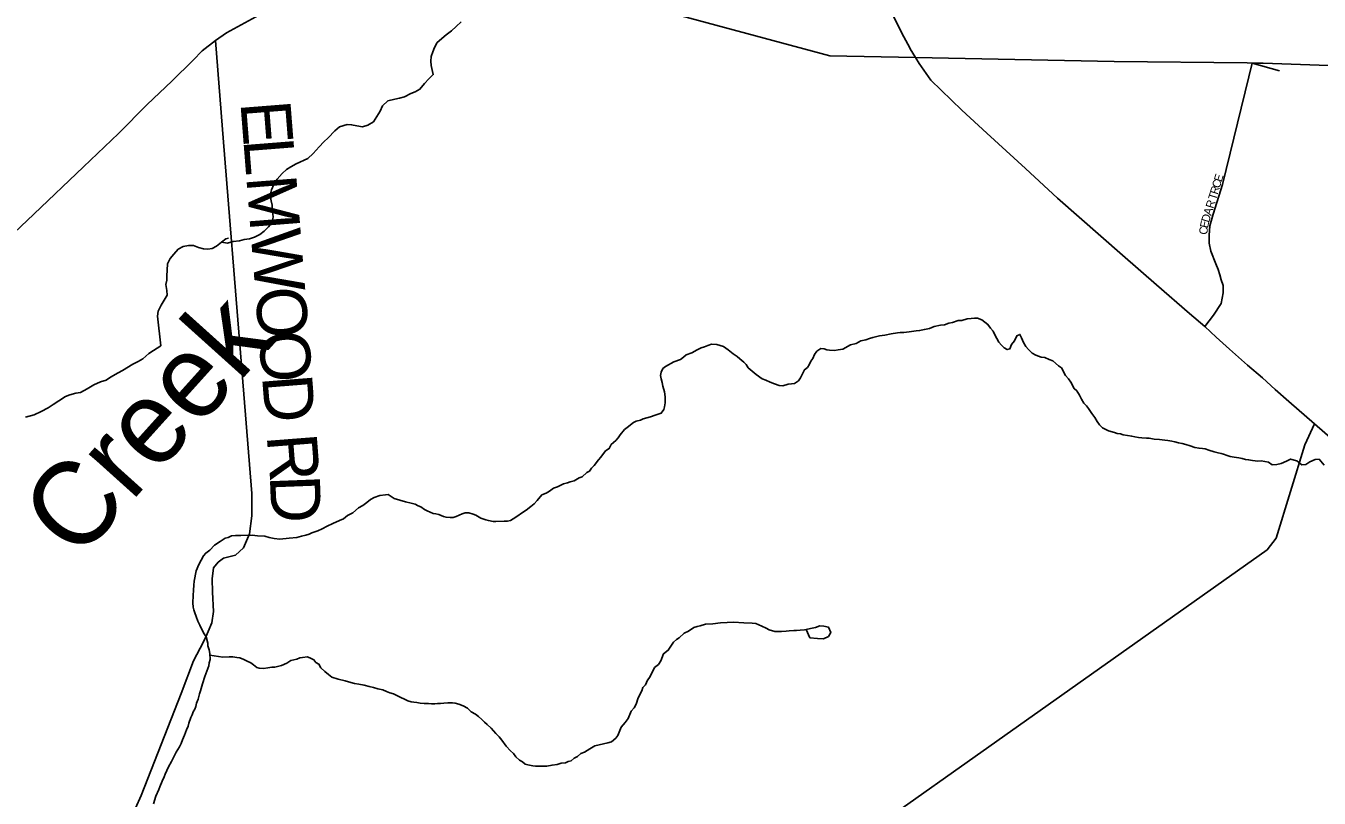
# Model space of a CAD drawing. Extents: x 1310247 to 1664935, y 235267 to 584339.
# Drawn here: x 1499969 to 1507738, y 402543 to 407182 of the extents above; entities that cross this region are included whole.
import ezdxf

# ---------------------------------------------------------------- set-up
doc = ezdxf.new("R2010")
doc.units = 0
for name, color, linetype in [('GM_X_Minor_Lake', 7, 'Continuous'), ('GM_X_Minor_River', 7, 'Continuous'), ('GM_X_Minor_River_Text', 7, 'Continuous'), ('GM_X_State_Route', 7, 'Continuous'), ('GM_X_Township', 7, 'Continuous'), ('GM_X_Township_Road', 7, 'Continuous'), ('GM_X_Township_Road_Text', 7, 'Continuous'), ('GM_X_Township_Subdivision', 7, 'Continuous'), ('GM_X_Township_Subdivision_Text', 7, 'Continuous')]:
    doc.layers.add(name, color=color, linetype=linetype)

msp = doc.modelspace()

# ---------------------------------------------------------------- linework, layer by layer
at = {"layer": 'GM_X_Minor_Lake'}
for points in [[(1504656.5, 403555), (1504679.4, 403506.5), (1504725.5, 403501.7), (1504761.6, 403499.1), (1504789.9, 403512.6), (1504804.4, 403538.5), (1504790.9, 403568.8), (1504762.9, 403575.3)], [(1504683.6, 403562.2), (1504656.5, 403555)], [(1504762.9, 403575.3), (1504738.9, 403577.8), (1504712.6, 403568.2), (1504683.6, 403562.2)]]:
    msp.add_lwpolyline(points, dxfattribs=at)
at = {"layer": 'GM_X_Minor_River'}
for points in [[(1501145.4, 405882.9), (1501180, 405877.3), (1501214.3, 405886.8), (1501252.4, 405890.3), (1501280.6, 405897.9), (1501312.8, 405901.4), (1501343, 405913), (1501375.4, 405928.5), (1501401.7, 405948.2), (1501426.2, 405973.9), (1501446.6, 405999.7), (1501455.1, 406031.6), (1501451.6, 406071.8), (1501448.1, 406103.9), (1501442.4, 406130), (1501436.9, 406164.2), (1501445.3, 406196.1), (1501459.8, 406228), (1501478.4, 406261.8), (1501509, 406295.4), (1501535.4, 406319.1), (1501561.7, 406334.8), (1501594, 406352.3), (1501662.7, 406385.4), (1501695.2, 406415), (1501731.9, 406454.5), (1501758.4, 406484.2), (1501784.9, 406509.9), (1501825.6, 406551.4), (1501854, 406575), (1501900.3, 406588.4), (1501926.4, 406588), (1501958.4, 406581.5), (1501992.5, 406575), (1502022.7, 406584.6), (1502057.1, 406606.1), (1502098.1, 406669.6), (1502112.6, 406701.5), (1502143.1, 406731.1), (1502185.4, 406740.5), (1502213.6, 406748.1), (1502243.8, 406755.7), (1502282.2, 406775.2), (1502308.4, 406784.8), (1502336.7, 406800.5), (1502363.3, 406836.1), (1502389.8, 406863.8), (1502416.3, 406889.5), (1502405, 406943.8), (1502401.3, 406969.9), (1502403.7, 406997.9), (1502414.2, 407025.8), (1502424.6, 407051.7), (1502441, 407081.6), (1502493.8, 407126.9), (1502526.3, 407152.5), (1502554.8, 407178.1), (1502585.2, 407205.7)], [(1500764.9, 405468.4), (1500781.5, 405504.3), (1500818.4, 405563.9), (1500816.8, 405592), (1500809.3, 405628.2), (1500815.7, 405654.1), (1500816.1, 405680.2), (1500818.5, 405714.2), (1500821.1, 405752.3), (1500835.6, 405784.1), (1500858, 405809.8), (1500884.5, 405839.5), (1500914.9, 405857.1), (1500947, 405862.7), (1500977.1, 405862.2), (1501007.1, 405849.8), (1501037, 405841.3), (1501063.1, 405840.9), (1501089.3, 405844.5), (1501115.5, 405858.2), (1501144, 405881.8), (1501170.3, 405901.5), (1501186.5, 405907.3)], [(1499967.4, 404830.7), (1500019.8, 404845.9), (1500062.2, 404865.4), (1500102.6, 404886.8), (1500133, 404906.4), (1500167.4, 404930), (1500207.9, 404955.4), (1500234.1, 404965.1), (1500270.4, 404974.6), (1500298.5, 404980.2), (1500337, 405001.6), (1500377.4, 405025.1), (1500417.8, 405042.6), (1500452.1, 405054.1), (1500478.4, 405071.7), (1500522.9, 405097.1), (1500549.2, 405110.8), (1500612, 405150), (1500644.3, 405165.5), (1500672.6, 405181.1), (1500707.2, 405212.7), (1500735.5, 405232.3), (1500780, 405259.8), (1500760.5, 405438.4), (1500764.9, 405468.4)], [(1504188.3, 405236.5), (1504218, 405211.8), (1504241.8, 405195.4), (1504257.6, 405181), (1504281.4, 405160.5), (1504297.2, 405148.2), (1504308.9, 405127.9), (1504356.4, 405086.9), (1504392.1, 405062.2), (1504414.1, 405053.8), (1504439.9, 405041.3), (1504465.9, 405030.8), (1504493.8, 405022.2), (1504515.9, 405019.8), (1504548.1, 405029.3), (1504568.2, 405031), (1504586.3, 405032.7), (1504610.7, 405050.3), (1504623.1, 405068.2), (1504646, 405116), (1504664.2, 405129.7), (1504674.6, 405145.6), (1504685, 405167.5), (1504697.3, 405183.4), (1504707.7, 405207.3), (1504720.1, 405227.1), (1504744.4, 405242.8), (1504764.5, 405242.4), (1504780.5, 405236.1), (1504796.5, 405233.8), (1504826.5, 405231.3), (1504848.7, 405234.9), (1504876.9, 405240.5), (1504923.5, 405265.8), (1504957.7, 405273.2), (1504984.1, 405288.8), (1505014.3, 405296.3), (1505036.5, 405303.9), (1505056.7, 405309.6), (1505097, 405318.9), (1505129.2, 405324.4), (1505167.5, 405331.8), (1505205.7, 405337.1), (1505221.8, 405338.9), (1505243.9, 405340.5), (1505276.1, 405343.9), (1505318.3, 405349.2), (1505338.4, 405350.9), (1505366.7, 405358.4), (1505396.9, 405363.9), (1505425.2, 405375.5), (1505463.4, 405382.8), (1505487.6, 405386.4), (1505513.8, 405396), (1505536, 405399.6), (1505570.3, 405411.1), (1505592.4, 405412.7), (1505624.7, 405422.2), (1505648.8, 405423.8), (1505668.9, 405425.4), (1505685, 405425.1), (1505712.9, 405416.6), (1505748.6, 405387.9), (1505764.2, 405365.5), (1505780, 405347.1), (1505791.6, 405320.8), (1505801.4, 405304.6), (1505815, 405282.3), (1505830.8, 405263.9), (1505846.6, 405247.6), (1505864.5, 405237.2), (1505880.6, 405241), (1505891.1, 405266.9), (1505907.5, 405288.7), (1505922.1, 405320.5), (1505940.3, 405328.3), (1505950, 405308), (1505961.5, 405279.7), (1505977.2, 405255.3), (1505992.9, 405237), (1506014.7, 405216.5), (1506036.5, 405204.1), (1506068.4, 405191.5), (1506090.5, 405189.1), (1506116.4, 405176.6), (1506138.3, 405170.1), (1506171.9, 405139.4), (1506189.8, 405127.1), (1506215.1, 405080.4), (1506232.9, 405062), (1506246.6, 405041.7), (1506266, 405003.2), (1506281.8, 404988.9), (1506299.4, 404962.5), (1506311.1, 404940.2), (1506324.7, 404915.8), (1506340.5, 404899.5), (1506352.3, 404883.2), (1506371.9, 404852.8), (1506391.5, 404828.3), (1506405.2, 404806)], [(1501968.2, 404287.3), (1501994.5, 404300.9), (1502016.9, 404318.6), (1502039.3, 404336.3), (1502061.6, 404347.9), (1502095.9, 404361.4), (1502130.1, 404364.8), (1502146.2, 404366.5), (1502181.9, 404341.8), (1502215.9, 404333.2), (1502249.8, 404322.5), (1502283.8, 404313.9), (1502307.8, 404307.5), (1502325.7, 404299.1), (1502341.7, 404292.8), (1502363.5, 404276.3), (1502379.4, 404268), (1502415.3, 404253.3), (1502431.3, 404251.1), (1502449.3, 404246.7), (1502477.2, 404234.2), (1502493.2, 404229.9), (1502517.2, 404227.5), (1502535.3, 404229.1), (1502553.5, 404234.9), (1502589.9, 404250.3), (1502608, 404256), (1502630.1, 404255.6), (1502656.1, 404249.1), (1502672, 404242.8), (1502701.8, 404224.2), (1502731.8, 404213.6), (1502747.7, 404209.4), (1502775.8, 404204.8), (1502791.8, 404204.6), (1502842, 404205.7), (1502862.1, 404207.3), (1502880.3, 404211), (1502912.7, 404230.6), (1502959.4, 404261.9), (1502975.6, 404271.6), (1503002.1, 404295.3), (1503022.5, 404311), (1503040.9, 404330.7), (1503069.5, 404364.4), (1503095.8, 404374), (1503114, 404385.7), (1503138.5, 404405.3), (1503162.7, 404413), (1503199.1, 404430.4), (1503223.3, 404436), (1503239.5, 404441.7), (1503263.7, 404449.3), (1503292.1, 404466.9), (1503310.2, 404472.6), (1503338.8, 404498.2), (1503355, 404506), (1503367.3, 404523.8), (1503383.7, 404541.6), (1503408.3, 404575.3), (1503422.6, 404591.2), (1503451.4, 404628.8), (1503473.7, 404642.5), (1503486.1, 404666.4), (1503512.6, 404690), (1503527, 404707.8), (1503539.3, 404725.7), (1503566, 404757.3), (1503582.2, 404769.1), (1503618.8, 404798.6), (1503635, 404806.3), (1503661.3, 404813.9), (1503677.5, 404821.7), (1503721.8, 404832.9), (1503750.1, 404842.5), (1503786.4, 404855.9), (1503800.8, 404877.7), (1503805.1, 404893.7), (1503809.5, 404917.8), (1503810.2, 404953.9), (1503806.6, 404984.1), (1503795.1, 405016.4), (1503791.5, 405038.6), (1503785.9, 405060.8), (1503782.2, 405080.9), (1503786.5, 405100.9), (1503794.9, 405122.9), (1503811.2, 405134.6), (1503861.9, 405163.9), (1503902.3, 405177.2), (1503920.5, 405191), (1503936.8, 405204.7), (1503969.2, 405218.2), (1504001.6, 405235.7), (1504025.9, 405247.3), (1504046.1, 405253), (1504066.3, 405260.7), (1504088.5, 405270.3), (1504120.6, 405267.8), (1504160.5, 405255), (1504188.3, 405236.5)], [(1506405.2, 404806), (1506418.9, 404785.6), (1506436.7, 404767.3), (1506472.5, 404748.6), (1506508.5, 404739.9), (1506524.4, 404733.6), (1506544.4, 404731.2), (1506560.4, 404724.9), (1506612.4, 404716), (1506630.5, 404713.7), (1506652.5, 404709.3), (1506672.5, 404706.9), (1506700.6, 404704.4), (1506716.6, 404704.1), (1506746.7, 404699.6), (1506778.7, 404697), (1506810.8, 404692.4), (1506828.8, 404690.1), (1506852.8, 404687.7), (1506870.8, 404683.3), (1506892.8, 404676.9), (1506914.8, 404672.5), (1506936.8, 404666.1), (1506962.8, 404659.6), (1506990.7, 404649.1), (1507016.7, 404644.6), (1507036.7, 404642.3), (1507052.8, 404640), (1507074.7, 404633.6), (1507106.7, 404623), (1507130.7, 404616.5), (1507148.7, 404612.2), (1507164.6, 404607.9), (1507186.6, 404601.5), (1507204.6, 404595.1), (1507228.6, 404590.7), (1507256.6, 404586.2), (1507276.6, 404581.8), (1507296.6, 404577.5), (1507314.6, 404575.1), (1507338.6, 404570.7), (1507370.7, 404566.1), (1507390.8, 404567.8)], [(1507390.8, 404567.8), (1507434.5, 404560.6), (1507455.3, 404544.5), (1507483.5, 404547.7), (1507509.9, 404553), (1507542.4, 404566.1), (1507566.9, 404579.5), (1507604.8, 404568.3), (1507634.4, 404545.4), (1507658.6, 404546.7), (1507683.1, 404562.1), (1507713.7, 404577.2), (1507737.9, 404578.6), (1507769.1, 404543.5)], [(1500735.8, 402507.5), (1500750.6, 402553.4), (1500767.3, 402595.3), (1500773.6, 402611.2), (1500788.3, 402645.1), (1500800.7, 402671), (1500807, 402687), (1500825.8, 402730.8), (1500844.4, 402762.6), (1500852.7, 402778.5), (1500871.5, 402818.4), (1500892.1, 402850.1), (1500902.5, 402870), (1500910.9, 402892), (1500921.4, 402919.9), (1500934, 402953.8), (1500944.4, 402975.8), (1500948.7, 402993.8), (1500961.3, 403027.7), (1500967.6, 403043.6), (1500973.9, 403061.6), (1500984.3, 403077.5), (1500990.5, 403093.4), (1500994.9, 403113.4), (1501005.3, 403137.4), (1501011.9, 403169.4), (1501018.2, 403187.3), (1501031, 403229.3), (1501043.8, 403273.2), (1501068.9, 403337.1), (1501071.2, 403355.1), (1501075.6, 403375.1), (1501074.2, 403411.3), (1501070.5, 403433.4), (1501062.9, 403457.7), (1501063.2, 403473.7), (1501051.8, 403512.1), (1501040.1, 403530.4), (1501028.4, 403550.7), (1501014.8, 403581), (1501003.2, 403605.3), (1500991.6, 403633.6), (1500984, 403655.9), (1500978.3, 403674), (1500974.5, 403690.2), (1500973, 403716.3), (1500973.7, 403760.5), (1500976.2, 403792.6), (1500978.8, 403822.7), (1500981.2, 403846.7), (1500992.2, 403908.8), (1501009, 403946.6), (1501035.9, 403998.4), (1501050.2, 404014.2), (1501074.6, 404031.8), (1501103.2, 404061.5), (1501135.7, 404085), (1501166.2, 404104.5), (1501184.3, 404108.2), (1501204.5, 404117.9), (1501228.7, 404119.5), (1501260.8, 404121), (1501329.1, 404121.8), (1501361.1, 404119.2), (1501405.3, 404116.4), (1501431.2, 404107.9), (1501461.2, 404101.4), (1501495.3, 404098.8), (1501551.6, 404103.8), (1501597.8, 404109), (1501626.1, 404116.6), (1501650.2, 404122.2), (1501670.4, 404127.8), (1501686.6, 404135.6), (1501723, 404149), (1501749.3, 404160.6), (1501779.6, 404176.1), (1501814, 404191.6), (1501852.5, 404211), (1501876.7, 404220.6), (1501901.2, 404240.3), (1501933.5, 404255.8), (1501968.2, 404287.3)], [(1503413.5, 402862.1), (1503465.9, 402875.3), (1503488.1, 402880.9), (1503512.6, 402902.6), (1503524.9, 402918.4), (1503545.8, 402968.3), (1503570.4, 402996), (1503586.9, 403021.8), (1503605.7, 403065.6), (1503624.1, 403085.4), (1503634.5, 403107.3), (1503647.1, 403145.2), (1503669.9, 403187), (1503676.3, 403207), (1503690.6, 403222.8), (1503703.1, 403250.7), (1503717.5, 403268.5), (1503746.6, 403326.3), (1503769, 403345.9), (1503783.4, 403367.8), (1503800.2, 403409.7), (1503828.6, 403431.2), (1503859.5, 403478.9), (1503877.9, 403494.7), (1503894.1, 403506.4), (1503924.7, 403534), (1503949, 403545.6), (1503981.5, 403567.1), (1504001.6, 403572.8), (1504019.8, 403578.5), (1504052.1, 403588), (1504096.3, 403589.2), (1504142.5, 403596.5), (1504182.7, 403597.8), (1504220.9, 403599.1), (1504283.1, 403596), (1504333.2, 403593.1), (1504355.2, 403590.7), (1504373.2, 403584.4), (1504391.1, 403576), (1504417, 403563.5), (1504434.9, 403553.2), (1504468.9, 403544.5), (1504509, 403543.8), (1504537.1, 403545.4), (1504555.2, 403547), (1504583.4, 403548.6), (1504599.5, 403550.3), (1504621.6, 403551.9), (1504645.7, 403553.5), (1504656.5, 403555)], [(1501074.6, 403401.8), (1501152.1, 403389.8), (1501190.3, 403391.2), (1501212.4, 403390.8), (1501236.4, 403388.3), (1501254.4, 403386), (1501278.3, 403375.6), (1501298.2, 403365.2), (1501320.1, 403354.8), (1501336, 403342.4), (1501355.8, 403328), (1501371.8, 403323.7), (1501395.9, 403321.3), (1501422, 403324.8), (1501446.2, 403328.4), (1501464.3, 403330.1), (1501504.6, 403339.5), (1501536.9, 403353), (1501561.3, 403368.6), (1501597.5, 403378), (1501615.7, 403385.7), (1501631.8, 403387.4), (1501662, 403390.9), (1501683.9, 403380.5), (1501699.9, 403374.2), (1501711.6, 403357.9), (1501729.5, 403347.6), (1501741.2, 403325.3), (1501764.9, 403302.8), (1501786.7, 403284.3), (1501806.5, 403269.9), (1501844.4, 403257.2), (1501888.4, 403246.4), (1501922.4, 403237.8), (1501944.4, 403231.3), (1501970.4, 403226.9), (1502002.4, 403220.3), (1502032.4, 403213.7), (1502058.4, 403207.2), (1502084.3, 403198.8), (1502114.3, 403192.2), (1502136.3, 403183.8), (1502156.2, 403175.4), (1502178.2, 403169), (1502194.1, 403160.7), (1502221.9, 403146.1), (1502243.9, 403137.7), (1502263.8, 403127.3), (1502283.7, 403121), (1502299.8, 403118.7), (1502317.8, 403116.3), (1502337.8, 403114), (1502361.9, 403111.5), (1502388, 403111.1), (1502406, 403108.8), (1502426.1, 403108.4), (1502442.1, 403110.1), (1502460.2, 403111.8), (1502480.3, 403113.5), (1502504.5, 403115.1), (1502532.6, 403114.6), (1502548.6, 403112.3), (1502570.6, 403107.9), (1502596.5, 403097.4), (1502622.3, 403082.9), (1502644, 403060.4), (1502669.9, 403047.9), (1502687.8, 403033.5), (1502707.5, 403015.1), (1502725.3, 402998.7), (1502741.1, 402984.4), (1502764.8, 402961.9), (1502792.4, 402931.3), (1502812.1, 402910.8), (1502827.9, 402890.5), (1502855.3, 402853.9), (1502881, 402827.3), (1502898.8, 402810.9), (1502912.5, 402790.6), (1502934.2, 402770.1), (1502952.1, 402759.8), (1502968, 402747.5), (1502984, 402743.2), (1503014, 402736.6), (1503030, 402734.3), (1503052.1, 402733.9), (1503074.2, 402735.5), (1503098.2, 402735.1), (1503130.5, 402740.6), (1503160.6, 402744.1), (1503184.8, 402751.7), (1503211, 402755.2), (1503227.2, 402763), (1503245.3, 402766.7), (1503263.6, 402782.4), (1503283.9, 402792.1), (1503302.2, 402809.9), (1503324.5, 402819.5), (1503356.9, 402839), (1503387.3, 402856.6), (1503413.5, 402862.1)]]:
    msp.add_lwpolyline(points, dxfattribs=at)
at = {"layer": 'GM_X_State_Route'}
for points in [[(1505279.2, 407050.2), (1505232, 407137.8), (1505180.5, 407239.7), (1505114.6, 407374.5), (1505091, 407447.2), (1505060.1, 407577.5), (1505028.5, 407786.6), (1504999.5, 408009.7), (1504954.7, 408257.4), (1504905.5, 408497.2), (1504858.1, 408730.9), (1504796.6, 409031.4), (1504720.2, 409395.9), (1504653.7, 409730.7), (1504635.3, 409813.6), (1504565.5, 410171.7), (1504507.4, 410482), (1504454.5, 410746.5), (1504410.4, 411053.3), (1504382.7, 411247.9)], [(1499089.8, 405129.5), (1499146.1, 405189), (1499347.2, 405396.1), (1499478.4, 405530.2), (1499609.4, 405661.2), (1499703.1, 405753.7), (1500016.5, 406050.6), (1500314.8, 406335.6), (1500526.3, 406534.8), (1500698.9, 406709.1), (1500846, 406848.8), (1500975, 406975.7), (1501029.1, 407031.3), (1501107.9, 407094.1), (1501174.2, 407140.2), (1501351.3, 407236.6), (1501548.6, 407336.7), (1501741.6, 407419.9), (1501872.6, 407476.5), (1502069.1, 407568.5), (1502297.4, 407677), (1502490.4, 407777.4), (1502568.1, 407815.5)], [(1508064.9, 404483.4), (1507710.5, 404791.8), (1507556.7, 404924.3), (1507474.9, 404996.4), (1507398.7, 405066.4), (1507308, 405143.6), (1507199.7, 405239.8), (1507119.4, 405311.3), (1507052, 405375.7), (1506958.5, 405453.3), (1506761.8, 405625.5), (1506557.4, 405803.6), (1506167, 406147.3), (1505973.3, 406324.8), (1505742.7, 406537.3), (1505591.6, 406674.4), (1505406.2, 406855.4), (1505335.1, 406956.4), (1505314, 406991.5), (1505282.4, 407044.2), (1505279.2, 407050.2)]]:
    msp.add_lwpolyline(points, dxfattribs=at)
at = {"layer": 'GM_X_Township'}
msp.add_lwpolyline([(1499849.9, 409105.2), (1500071.2, 409146), (1500219.7, 409290.2), (1500305.8, 409415.2), (1500577.8, 409497.4), (1500760.7, 409659.1), (1500912.6, 409763.1), (1501020.6, 408021.6), (1502297.4, 407677), (1504798.7, 407002.1), (1505314, 406991.5), (1506507.8, 406967), (1507306.3, 406958.9), (1507336.4, 406958.6), (1507402.3, 406957.9), (1508240.7, 406927.6)], dxfattribs=at)
msp.add_lwpolyline([(1499849.9, 409105.2), (1500071.2, 409146), (1500219.7, 409290.2), (1500305.8, 409415.2), (1500577.8, 409497.4), (1500760.7, 409659.1), (1500912.6, 409763.1), (1501020.6, 408021.6), (1502297.4, 407677), (1504798.7, 407002.1), (1505314, 406991.5), (1506507.8, 406967), (1507306.3, 406958.9), (1507336.4, 406958.6), (1507402.3, 406957.9), (1508240.7, 406927.6)], dxfattribs=at)
at = {"layer": 'GM_X_Township_Road'}
for points in [[(1500628.3, 402482.9), (1500662.9, 402558.3), (1500902.1, 403171.2), (1500977.2, 403367.6), (1501017.2, 403442.8), (1501046.8, 403502.1), (1501065.3, 403543.6), (1501086.6, 403595.3), (1501097.2, 403662.7), (1501091, 403780.6), (1501087.5, 403860.3), (1501095.8, 403926.6), (1501123.8, 403959.6), (1501157.5, 403984.4), (1501229.2, 404002.1), (1501277, 404045.4), (1501312.9, 404131.1), (1501327.7, 404238.1), (1501326.3, 404373.4), (1501257.9, 405217.5), (1501156.8, 406482.3), (1501107.9, 407094.1)], [(1500617.8, 399258.6), (1501460.3, 399822.6), (1502552.4, 400585.2), (1502629.6, 400631.4), (1502715, 400681.3), (1502741.6, 400704.6), (1502760.2, 400730.2), (1502778.9, 400753.8), (1502805.5, 400777.1), (1502850.1, 400802), (1502911.2, 400840.5), (1503430.8, 401205.9), (1507425.4, 404035.1), (1507479.9, 404103.8), (1507652.5, 404665.4), (1507710.5, 404791.8)]]:
    msp.add_lwpolyline(points, dxfattribs=at)
at = {"layer": 'GM_X_Township_Subdivision'}
for points in [[(1507316.3, 406876.4), (1507336.5, 406958.6), (1507499.6, 406911.1)], [(1507052, 405375.7), (1507103.4, 405443.1), (1507149.7, 405513.5), (1507162.6, 405578.7), (1507161.7, 405622.7), (1507150.6, 405656.7), (1507141.4, 405687), (1507131.3, 405718.2), (1507117.6, 405752.2), (1507088.2, 405828.4), (1507078.1, 405877.1), (1507077.1, 405923), (1507080.8, 405979.9), (1507101, 406049.7), (1507158, 406228.8), (1507316.3, 406876.4)]]:
    msp.add_lwpolyline(points, dxfattribs=at)

# ---------------------------------------------------------------- texts
at = {"layer": 'GM_X_Minor_River_Text'}
msp.add_text('Creek', height=500.05, rotation=48.00327, dxfattribs=at).set_placement((1500278.8, 403959.2))
at = {"layer": 'GM_X_Township_Road_Text'}
for s, rotation, p in [('E', 274.5131, (1501257.8, 406722)), ('L', 274.51459, (1501275.5, 406498.3)), ('M', 274.51175, (1501293.2, 406274.6)), ('W', 274.51618, (1501318.8, 405950)), ('O', 274.51438, (1501346.2, 405603.4)), ('O', 274.51438, (1501366.9, 405340.3)), ('D', 274.51438, (1501387.7, 405077.1)), ('R', 274.44601, (1501415.8, 404721.9)), ('D', 272.1935, (1501434.7, 404479.3))]:
    msp.add_text(s, height=300, rotation=rotation, dxfattribs=at).set_placement(p)
at = {"layer": 'GM_X_Township_Subdivision_Text'}
for s, rotation, p in [('C', 72.73189, (1507140.3, 406202.9)), ('E', 72.72255, (1507152, 406240.7)), ('T', 72.72255, (1507118.1, 406131.5)), ('R', 72.73189, (1507128.5, 406165.1)), ('A', 72.73334, (1507089.3, 406039)), ('R', 72.71695, (1507102.4, 406081)), ('E', 78.5293, (1507069.9, 405963.7)), ('D', 73.09975, (1507076.6, 405997)), ('C', 84.67364, (1507066.4, 405925.7))]:
    msp.add_text(s, height=50, rotation=rotation, dxfattribs=at).set_placement(p)

doc.saveas('drawing.dxf')
